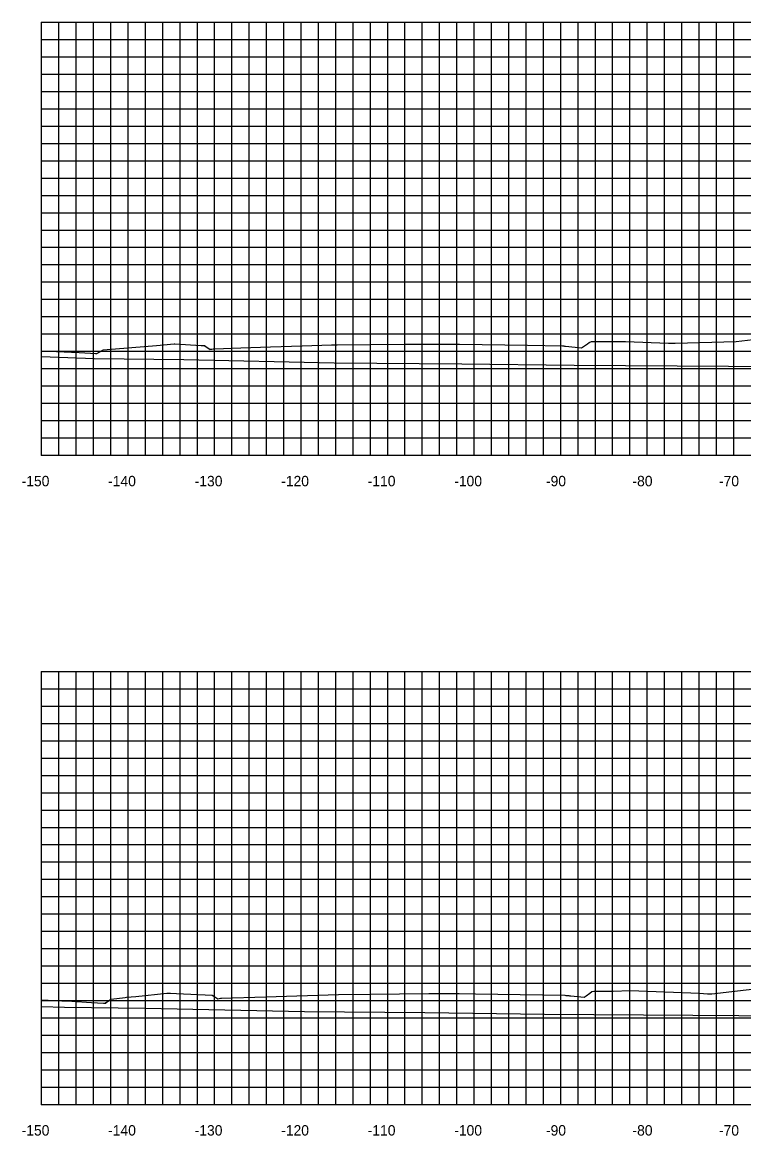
# Model space of a CAD drawing. Extents: x 1800880 to 1818864, y 245271 to 250560.
# Drawn here: x 1809256.2 to 1809339.6, y 249645.6 to 249774.2 of the extents above; entities that cross this region are included whole.
import ezdxf

# ---------------------------------------------------------------- set-up
doc = ezdxf.new("R2010")
doc.units = 0
for name, color, linetype in [('CL-CNST', 7, 'Continuous'), ('DESIGN - DRAINAGE - Bridges', 7, 'Continuous'), ('Level 46', 7, 'Continuous'), ('Level 62', 7, 'Continuous')]:
    doc.layers.add(name, color=color, linetype=linetype)

msp = doc.modelspace()

# ---------------------------------------------------------------- linework, layer by layer
at = {"layer": 'CL-CNST'}
for points in [[(1809258.46, 249736.28), (1809262.81, 249736.06), (1809264.12, 249735.98), (1809264.67, 249735.95), (1809264.83, 249735.94), (1809265.52, 249736.34), (1809265.58, 249736.38), (1809271.74, 249736.87), (1809273.78, 249737.08), (1809273.87, 249737.08), (1809276.9, 249736.89), (1809277.31, 249736.87), (1809277.34, 249736.85), (1809277.94, 249736.43), (1809277.97, 249736.44), (1809277.99, 249736.44), (1809278, 249736.44), (1809278.04, 249736.45), (1809278.12, 249736.46), (1809278.29, 249736.48), (1809278.48, 249736.51), (1809281.49, 249736.61), (1809284.93, 249736.72), (1809288.57, 249736.84), (1809291.96, 249736.94), (1809292.09, 249736.94), (1809292.63, 249736.95), (1809300.45, 249737.03), (1809302.34, 249737.05), (1809302.49, 249737.05), (1809303.01, 249737.05), (1809303.38, 249737.05), (1809303.65, 249737.05), (1809303.87, 249737.05), (1809306.33, 249737.02), (1809306.51, 249737.03), (1809306.53, 249737.03), (1809306.54, 249737.03), (1809306.56, 249737.03), (1809306.59, 249737.03), (1809306.61, 249737.03), (1809306.64, 249737.03), (1809306.66, 249737.03), (1809306.69, 249737.03), (1809306.71, 249737.03), (1809306.74, 249737.03), (1809306.76, 249737.03), (1809306.77, 249737.03), (1809314.63, 249736.91), (1809318.67, 249736.84), (1809318.7, 249736.84), (1809318.81, 249736.83), (1809318.91, 249736.82), (1809319, 249736.81), (1809320.87, 249736.62), (1809321.19, 249736.83), (1809321.54, 249737.09), (1809321.74, 249737.24), (1809322.03, 249737.33), (1809324.94, 249737.33), (1809325.03, 249737.33), (1809325.95, 249737.36), (1809330.93, 249737.16), (1809331.14, 249737.15), (1809331.37, 249737.15), (1809331.7, 249737.15), (1809338.74, 249737.34), (1809346.58, 249738.26)], [(1809258.46, 249661.31), (1809260.78, 249661.19), (1809261.95, 249661.13), (1809264.24, 249661), (1809265.63, 249660.9), (1809265.81, 249660.9), (1809265.81, 249660.9), (1809265.83, 249660.9), (1809265.83, 249660.9), (1809265.84, 249660.89), (1809265.92, 249660.99), (1809266.48, 249661.37), (1809266.49, 249661.37), (1809268.12, 249661.58), (1809268.29, 249661.61), (1809269.36, 249661.69), (1809272.95, 249662.05), (1809273.35, 249662.05), (1809274.04, 249662.01), (1809278.17, 249661.85), (1809278.47, 249661.65), (1809278.81, 249661.42), (1809279.12, 249661.48), (1809279.22, 249661.5), (1809279.26, 249661.5), (1809284.36, 249661.65), (1809292.79, 249661.9), (1809296.45, 249661.95), (1809303.2, 249662.03), (1809304.53, 249662.02), (1809305.18, 249662.02), (1809305.5, 249662.02), (1809305.69, 249662.02), (1809305.82, 249662.02), (1809305.91, 249662.01), (1809305.97, 249662.01), (1809306.03, 249662.01), (1809306.63, 249662.01), (1809306.67, 249662.01), (1809306.68, 249662.01), (1809306.68, 249662.01), (1809306.69, 249662.01), (1809306.74, 249662.01), (1809308.62, 249661.98), (1809318.94, 249661.83), (1809319.05, 249661.81), (1809319.17, 249661.8), (1809319.28, 249661.79), (1809319.38, 249661.78), (1809319.47, 249661.77), (1809319.55, 249661.76), (1809319.62, 249661.75), (1809321.15, 249661.6), (1809321.41, 249661.77), (1809321.82, 249662.07), (1809322.05, 249662.24), (1809322.27, 249662.31), (1809324.46, 249662.31), (1809324.52, 249662.31), (1809326.5, 249662.37), (1809334.48, 249662.06), (1809335.43, 249662), (1809335.52, 249662), (1809335.93, 249662), (1809346.16, 249663.2)]]:
    msp.add_lwpolyline(points, dxfattribs=at)
at = {"layer": 'DESIGN - DRAINAGE - Bridges'}
for p, q in [((1809258.4, 249774.22), (1809258.46, 249774.22)), ((1809258.46, 249724.22), (1809258.46, 249774.22)), ((1809258.4, 249764.22), (1809258.46, 249764.22)), ((1809258.4, 249754.22), (1809258.46, 249754.22)), ((1809258.4, 249744.22), (1809258.46, 249744.22)), ((1809258.4, 249734.22), (1809258.46, 249734.22)), ((1809258.4, 249724.22), (1809258.46, 249724.22)), ((1809258.46, 249724.22), (1809558.46, 249724.22)), ((1809258.46, 249724.16), (1809258.46, 249724.22)), ((1809268.46, 249724.16), (1809268.46, 249724.22)), ((1809278.46, 249724.16), (1809278.46, 249724.22)), ((1809288.46, 249724.16), (1809288.46, 249724.22)), ((1809298.46, 249724.16), (1809298.46, 249724.22)), ((1809308.46, 249724.16), (1809308.46, 249724.22)), ((1809318.46, 249724.16), (1809318.46, 249724.22)), ((1809328.46, 249724.16), (1809328.46, 249724.22)), ((1809338.46, 249724.16), (1809338.46, 249724.22)), ((1809258.4, 249699.22), (1809258.46, 249699.22)), ((1809258.46, 249649.22), (1809258.46, 249699.22)), ((1809258.4, 249689.22), (1809258.46, 249689.22)), ((1809258.4, 249679.22), (1809258.46, 249679.22)), ((1809258.4, 249669.22), (1809258.46, 249669.22)), ((1809258.4, 249659.22), (1809258.46, 249659.22)), ((1809258.4, 249649.22), (1809258.46, 249649.22)), ((1809258.46, 249649.22), (1809558.46, 249649.22)), ((1809258.46, 249649.16), (1809258.46, 249649.22)), ((1809268.46, 249649.16), (1809268.46, 249649.22)), ((1809278.46, 249649.16), (1809278.46, 249649.22)), ((1809288.46, 249649.16), (1809288.46, 249649.22)), ((1809298.46, 249649.16), (1809298.46, 249649.22)), ((1809308.46, 249649.16), (1809308.46, 249649.22)), ((1809318.46, 249649.16), (1809318.46, 249649.22)), ((1809328.46, 249649.16), (1809328.46, 249649.22)), ((1809338.46, 249649.16), (1809338.46, 249649.22))]:
    msp.add_line(p, q, dxfattribs=at)
at = {"layer": 'Level 46'}
for p, q in [((1809258.46, 249774.22), (1809558.46, 249774.22)), ((1809258.46, 249724.22), (1809258.46, 249774.22)), ((1809260.46, 249724.22), (1809260.46, 249774.22)), ((1809262.46, 249724.22), (1809262.46, 249774.22)), ((1809264.46, 249724.22), (1809264.46, 249774.22)), ((1809266.46, 249724.22), (1809266.46, 249774.22)), ((1809268.46, 249724.22), (1809268.46, 249774.22)), ((1809270.46, 249724.22), (1809270.46, 249774.22)), ((1809272.46, 249724.22), (1809272.46, 249774.22)), ((1809274.46, 249724.22), (1809274.46, 249774.22)), ((1809276.46, 249724.22), (1809276.46, 249774.22)), ((1809278.46, 249724.22), (1809278.46, 249774.22)), ((1809280.46, 249724.22), (1809280.46, 249774.22)), ((1809282.46, 249724.22), (1809282.46, 249774.22)), ((1809284.46, 249724.22), (1809284.46, 249774.22)), ((1809286.46, 249724.22), (1809286.46, 249774.22)), ((1809288.46, 249724.22), (1809288.46, 249774.22)), ((1809290.46, 249724.22), (1809290.46, 249774.22)), ((1809292.46, 249724.22), (1809292.46, 249774.22)), ((1809294.46, 249724.22), (1809294.46, 249774.22)), ((1809296.46, 249724.22), (1809296.46, 249774.22)), ((1809298.46, 249724.22), (1809298.46, 249774.22)), ((1809300.46, 249724.22), (1809300.46, 249774.22)), ((1809302.46, 249724.22), (1809302.46, 249774.22)), ((1809304.46, 249724.22), (1809304.46, 249774.22)), ((1809306.46, 249724.22), (1809306.46, 249774.22)), ((1809308.46, 249724.22), (1809308.46, 249774.22)), ((1809310.46, 249724.22), (1809310.46, 249774.22)), ((1809312.46, 249724.22), (1809312.46, 249774.22)), ((1809314.46, 249724.22), (1809314.46, 249774.22)), ((1809316.46, 249724.22), (1809316.46, 249774.22)), ((1809318.46, 249724.22), (1809318.46, 249774.22)), ((1809320.46, 249724.22), (1809320.46, 249774.22)), ((1809322.46, 249724.22), (1809322.46, 249774.22)), ((1809324.46, 249724.22), (1809324.46, 249774.22)), ((1809326.46, 249724.22), (1809326.46, 249774.22)), ((1809328.46, 249724.22), (1809328.46, 249774.22)), ((1809330.46, 249724.22), (1809330.46, 249774.22)), ((1809332.46, 249724.22), (1809332.46, 249774.22)), ((1809334.46, 249724.22), (1809334.46, 249774.22)), ((1809336.46, 249724.22), (1809336.46, 249774.22)), ((1809338.46, 249724.22), (1809338.46, 249774.22)), ((1809258.46, 249772.22), (1809558.46, 249772.22)), ((1809258.46, 249770.22), (1809558.46, 249770.22)), ((1809258.46, 249768.22), (1809558.46, 249768.22)), ((1809258.46, 249766.22), (1809558.46, 249766.22)), ((1809258.46, 249764.22), (1809558.46, 249764.22)), ((1809258.46, 249762.22), (1809558.46, 249762.22)), ((1809258.46, 249760.22), (1809558.46, 249760.22)), ((1809258.46, 249758.22), (1809558.46, 249758.22)), ((1809258.46, 249756.22), (1809558.46, 249756.22)), ((1809258.46, 249754.22), (1809558.46, 249754.22)), ((1809258.46, 249752.22), (1809558.46, 249752.22)), ((1809258.46, 249750.22), (1809558.46, 249750.22)), ((1809258.46, 249748.22), (1809558.46, 249748.22)), ((1809258.46, 249746.22), (1809558.46, 249746.22)), ((1809258.46, 249744.22), (1809558.46, 249744.22)), ((1809258.46, 249742.22), (1809558.46, 249742.22)), ((1809258.46, 249740.22), (1809558.46, 249740.22)), ((1809258.46, 249738.22), (1809558.46, 249738.22)), ((1809258.46, 249736.22), (1809558.46, 249736.22)), ((1809258.46, 249734.22), (1809558.46, 249734.22)), ((1809258.46, 249732.22), (1809558.46, 249732.22)), ((1809258.46, 249730.22), (1809558.46, 249730.22)), ((1809258.46, 249728.22), (1809558.46, 249728.22)), ((1809258.46, 249726.22), (1809558.46, 249726.22)), ((1809258.46, 249724.22), (1809558.46, 249724.22)), ((1809258.46, 249699.22), (1809558.46, 249699.22)), ((1809258.46, 249649.22), (1809258.46, 249699.22)), ((1809260.46, 249649.22), (1809260.46, 249699.22)), ((1809262.46, 249649.22), (1809262.46, 249699.22)), ((1809264.46, 249649.22), (1809264.46, 249699.22)), ((1809266.46, 249649.22), (1809266.46, 249699.22)), ((1809268.46, 249649.22), (1809268.46, 249699.22)), ((1809270.46, 249649.22), (1809270.46, 249699.22)), ((1809272.46, 249649.22), (1809272.46, 249699.22)), ((1809274.46, 249649.22), (1809274.46, 249699.22)), ((1809276.46, 249649.22), (1809276.46, 249699.22)), ((1809278.46, 249649.22), (1809278.46, 249699.22)), ((1809280.46, 249649.22), (1809280.46, 249699.22)), ((1809282.46, 249649.22), (1809282.46, 249699.22)), ((1809284.46, 249649.22), (1809284.46, 249699.22)), ((1809286.46, 249649.22), (1809286.46, 249699.22)), ((1809288.46, 249649.22), (1809288.46, 249699.22)), ((1809290.46, 249649.22), (1809290.46, 249699.22)), ((1809292.46, 249649.22), (1809292.46, 249699.22)), ((1809294.46, 249649.22), (1809294.46, 249699.22)), ((1809296.46, 249649.22), (1809296.46, 249699.22)), ((1809298.46, 249649.22), (1809298.46, 249699.22)), ((1809300.46, 249649.22), (1809300.46, 249699.22)), ((1809302.46, 249649.22), (1809302.46, 249699.22)), ((1809304.46, 249649.22), (1809304.46, 249699.22)), ((1809306.46, 249649.22), (1809306.46, 249699.22)), ((1809308.46, 249649.22), (1809308.46, 249699.22)), ((1809310.46, 249649.22), (1809310.46, 249699.22)), ((1809312.46, 249649.22), (1809312.46, 249699.22)), ((1809314.46, 249649.22), (1809314.46, 249699.22)), ((1809316.46, 249649.22), (1809316.46, 249699.22)), ((1809318.46, 249649.22), (1809318.46, 249699.22)), ((1809320.46, 249649.22), (1809320.46, 249699.22)), ((1809322.46, 249649.22), (1809322.46, 249699.22)), ((1809324.46, 249649.22), (1809324.46, 249699.22)), ((1809326.46, 249649.22), (1809326.46, 249699.22)), ((1809328.46, 249649.22), (1809328.46, 249699.22)), ((1809330.46, 249649.22), (1809330.46, 249699.22)), ((1809332.46, 249649.22), (1809332.46, 249699.22)), ((1809334.46, 249649.22), (1809334.46, 249699.22)), ((1809336.46, 249649.22), (1809336.46, 249699.22)), ((1809338.46, 249649.22), (1809338.46, 249699.22)), ((1809258.46, 249697.22), (1809558.46, 249697.22)), ((1809258.46, 249695.22), (1809558.46, 249695.22)), ((1809258.46, 249693.22), (1809558.46, 249693.22)), ((1809258.46, 249691.22), (1809558.46, 249691.22)), ((1809258.46, 249689.22), (1809558.46, 249689.22)), ((1809258.46, 249687.22), (1809558.46, 249687.22)), ((1809258.46, 249685.22), (1809558.46, 249685.22)), ((1809258.46, 249683.22), (1809558.46, 249683.22)), ((1809258.46, 249681.22), (1809558.46, 249681.22)), ((1809258.46, 249679.22), (1809558.46, 249679.22)), ((1809258.46, 249677.22), (1809558.46, 249677.22)), ((1809258.46, 249675.22), (1809558.46, 249675.22)), ((1809258.46, 249673.22), (1809558.46, 249673.22)), ((1809258.46, 249671.22), (1809558.46, 249671.22)), ((1809258.46, 249669.22), (1809558.46, 249669.22)), ((1809258.46, 249667.22), (1809558.46, 249667.22)), ((1809258.46, 249665.22), (1809558.46, 249665.22)), ((1809258.46, 249663.22), (1809558.46, 249663.22)), ((1809258.46, 249661.22), (1809558.46, 249661.22)), ((1809258.46, 249659.22), (1809558.46, 249659.22)), ((1809258.46, 249657.22), (1809558.46, 249657.22)), ((1809258.46, 249655.22), (1809558.46, 249655.22)), ((1809258.46, 249653.22), (1809558.46, 249653.22)), ((1809258.46, 249651.22), (1809558.46, 249651.22)), ((1809258.46, 249649.22), (1809558.46, 249649.22))]:
    msp.add_line(p, q, dxfattribs=at)
at = {"layer": 'Level 62'}
for points in [[(1809258.46, 249735.6), (1809264.52, 249735.37), (1809274.88, 249735.26), (1809292.27, 249734.87), (1809307.04, 249734.75), (1809320.03, 249734.59), (1809337.86, 249734.48), (1809347.78, 249734.38), (1809367.87, 249734.29), (1809375.54, 249734.23), (1809397.36, 249734.16), (1809403.29, 249734.1), (1809426.49, 249734.06), (1809431.05, 249734.03), (1809455.35, 249734.03), (1809458.8, 249734.01), (1809484.03, 249734.04), (1809486.56, 249734.03), (1809512.56, 249734.11), (1809514.31, 249734.1), (1809540.98, 249734.23), (1809542.07, 249734.23), (1809558.46, 249734.32)], [(1809258.46, 249660.54), (1809261.09, 249660.44), (1809270.43, 249660.34), (1809288.84, 249659.93), (1809302.76, 249659.82), (1809316.6, 249659.64), (1809333.71, 249659.53), (1809344.36, 249659.43), (1809363.82, 249659.34), (1809372.11, 249659.28), (1809393.38, 249659.21), (1809399.87, 249659.15), (1809422.57, 249659.11), (1809427.62, 249659.07), (1809451.48, 249659.07), (1809455.38, 249659.04), (1809480.19, 249659.08), (1809483.13, 249659.06), (1809508.76, 249659.14), (1809510.89, 249659.14), (1809537.2, 249659.26), (1809538.64, 249659.26), (1809558.46, 249659.37)]]:
    msp.add_lwpolyline(points, dxfattribs=at)

# ---------------------------------------------------------------- texts
for s, p in [('-150', (1809256.15, 249720.62)), ('-140', (1809266.15, 249720.62)), ('-130', (1809276.15, 249720.62)), ('-120', (1809286.15, 249720.62)), ('-110', (1809296.15, 249720.62)), ('-100', (1809306.15, 249720.62)), ('-90', (1809316.75, 249720.62)), ('-80', (1809326.75, 249720.62)), ('-70', (1809336.75, 249720.62)), ('-150', (1809256.15, 249645.62)), ('-140', (1809266.15, 249645.62)), ('-130', (1809276.15, 249645.62)), ('-120', (1809286.15, 249645.62)), ('-110', (1809296.15, 249645.62)), ('-100', (1809306.15, 249645.62)), ('-90', (1809316.75, 249645.62)), ('-80', (1809326.75, 249645.62)), ('-70', (1809336.75, 249645.62))]:
    msp.add_text(s, height=1.2).set_placement(p)
at = {"layer": 'DESIGN - DRAINAGE - Bridges'}
for p in [(1809258.46, 249724.22), (1809258.46, 249649.22)]:
    msp.add_text('-', height=0.0001, dxfattribs=at).set_placement(p)

doc.saveas('drawing.dxf')
